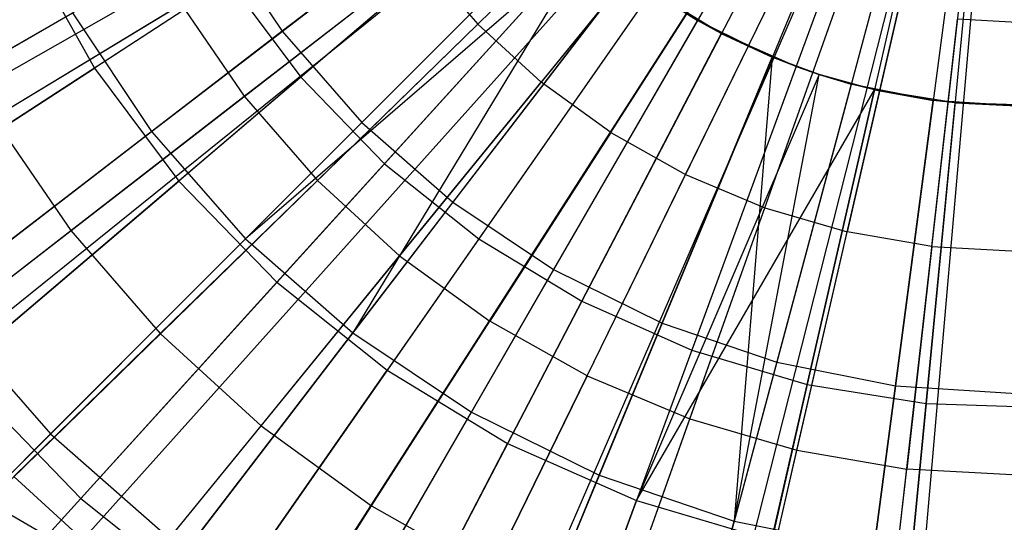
# Model space of a CAD drawing. Extents: x 0.2 to 40.1, y -6.7 to 6.7.
# Tile 491 of 516: x 37.077 to 37.684, y 2.758 to 3.068. Entities that reach past the tile are written whole.
import ezdxf

# ---------------------------------------------------------------- set-up
doc = ezdxf.new("R2010")
doc.units = 0
doc.header["$MEASUREMENT"] = 0
doc.layers.get('0').update_dxf_attribs({"color": 13, "linetype": 'CONTINUOUS'})

# ---------------------------------------------------------------- blocks, each defined once
blk = doc.blocks.new('SNOWBALL_XIV_PM3_STL')
at = {"color": 0}
for p, q in [((36.92148, 2.95139, 17.39542), (37.53572, 3.30083, 17.61196)), ((36.92148, 2.95139, 17.39542), (37.53572, 3.30083, 17.61196)), ((36.93362, 2.93069, 17.39542), (37.53818, 3.29665, 17.61196)), ((36.93362, 2.93069, 17.39542), (37.53818, 3.29665, 17.61196)), ((36.99085, 2.8473, 17.39542), (37.54976, 3.27978, 17.61196)), ((36.99085, 2.8473, 17.39542), (37.54976, 3.27978, 17.61196)), ((37.00171, 2.83355, 17.39542), (37.55195, 3.277, 17.61196)), ((37.00171, 2.83355, 17.39542), (37.55195, 3.277, 17.61196)), ((37.05722, 2.77097, 17.39542), (37.56317, 3.26435, 17.61196)), ((37.05722, 2.77097, 17.39542), (37.56317, 3.26435, 17.61196)), ((37.09981, 2.73011, 17.39542), (37.57179, 3.25609, 17.61196)), ((37.09981, 2.73011, 17.39542), (37.57179, 3.25609, 17.61196)), ((37.13185, 2.70271, 17.39542), (37.57827, 3.25054, 17.61196)), ((37.13185, 2.70271, 17.39542), (37.57827, 3.25054, 17.61196)), ((37.21323, 2.64375, 17.39542), (37.59484, 3.23855, 17.61196)), ((37.21323, 2.64375, 17.39542), (37.59484, 3.23855, 17.61196)), ((37.30193, 2.59381, 17.39542), (37.61266, 3.22852, 17.61196)), ((37.30193, 2.59381, 17.39542), (37.61266, 3.22852, 17.61196)), ((37.33903, 2.57669, 17.39542), (37.62016, 3.22506, 17.61196)), ((37.33903, 2.57669, 17.39542), (37.62016, 3.22506, 17.61196)), ((37.39516, 2.5546, 17.39542), (37.63151, 3.22059, 17.61196)), ((37.39516, 2.5546, 17.39542), (37.63151, 3.22059, 17.61196)), ((37.47397, 2.53069, 17.39542), (37.64745, 3.21576, 17.61196)), ((37.47397, 2.53069, 17.39542), (37.64745, 3.21576, 17.61196)), ((37.49225, 2.52627, 17.39542), (37.65115, 3.21486, 17.61196)), ((37.49225, 2.52627, 17.39542), (37.65115, 3.21486, 17.61196)), ((37.59194, 2.50919, 17.39542), (37.67131, 3.21141, 17.61196)), ((37.59194, 2.50919, 17.39542), (37.67131, 3.21141, 17.61196)), ((37.61453, 2.50693, 17.39542), (37.67587, 3.21095, 17.61196)), ((37.61453, 2.50693, 17.39542), (37.67587, 3.21095, 17.61196)), ((37.35926, 3.0655, 17.55129), (37.46025, 3.16398, 17.5855)), ((37.35926, 3.0655, 17.55129), (37.46025, 3.16398, 17.5855)), ((37.48746, 3.1391, 17.5855), (37.39835, 3.02975, 17.55129)), ((37.48746, 3.1391, 17.5855), (37.39835, 3.02975, 17.55129)), ((37.44125, 2.99868, 17.55129), (37.51732, 3.11748, 17.5855)), ((37.44125, 2.99868, 17.55129), (37.51732, 3.11748, 17.5855)), ((37.21531, 3.02099, 17.50945), (37.3245, 3.10548, 17.55129)), ((37.21531, 3.02099, 17.50945), (37.3245, 3.10548, 17.55129)), ((37.3245, 3.10548, 17.55129), (37.35926, 3.0655, 17.55129)), ((37.3245, 3.10548, 17.55129), (37.35926, 3.0655, 17.55129)), ((37.48743, 2.97271, 17.55129), (37.54945, 3.09941, 17.5855)), ((37.48743, 2.97271, 17.55129), (37.54945, 3.09941, 17.5855)), ((37.53625, 2.95217, 17.55129), (37.58343, 3.08512, 17.5855)), ((37.53625, 2.95217, 17.55129), (37.58343, 3.08512, 17.5855)), ((37.06068, 3.0076, 17.45998), (37.17642, 3.07766, 17.50945)), ((37.06068, 3.0076, 17.45998), (37.17642, 3.07766, 17.50945)), ((37.17642, 3.07766, 17.50945), (37.21531, 3.02099, 17.50945)), ((37.17642, 3.07766, 17.50945), (37.21531, 3.02099, 17.50945)), ((37.61882, 3.07479, 17.5855), (37.58711, 2.93734, 17.55129)), ((37.61882, 3.07479, 17.5855), (37.58711, 2.93734, 17.55129)), ((37.63932, 2.92839, 17.55129), (37.65516, 3.06856, 17.5855)), ((37.63932, 2.92839, 17.55129), (37.65516, 3.06856, 17.5855)), ((37.69197, 3.06652, 17.5855), (37.65516, 3.06856, 17.5855)), ((37.69197, 3.06652, 17.5855), (37.65516, 3.06856, 17.5855)), ((37.26041, 2.96911, 17.50945), (37.35926, 3.0655, 17.55129)), ((37.26041, 2.96911, 17.50945), (37.35926, 3.0655, 17.55129)), ((37.35926, 3.0655, 17.55129), (37.39835, 3.02975, 17.55129)), ((37.35926, 3.0655, 17.55129), (37.39835, 3.02975, 17.55129)), ((37.31113, 2.92272, 17.50945), (37.39835, 3.02975, 17.55129)), ((37.31113, 2.92272, 17.50945), (37.39835, 3.02975, 17.55129)), ((37.44125, 2.99868, 17.55129), (37.39835, 3.02975, 17.55129)), ((37.44125, 2.99868, 17.55129), (37.39835, 3.02975, 17.55129)), ((37.10832, 2.93819, 17.45998), (37.21531, 3.02099, 17.50945)), ((37.10832, 2.93819, 17.45998), (37.21531, 3.02099, 17.50945)), ((37.21531, 3.02099, 17.50945), (37.26041, 2.96911, 17.50945)), ((37.21531, 3.02099, 17.50945), (37.26041, 2.96911, 17.50945)), ((37.06068, 3.0076, 17.45998), (37.10832, 2.93819, 17.45998)), ((37.06068, 3.0076, 17.45998), (37.10832, 2.93819, 17.45998)), ((37.44125, 2.99868, 17.55129), (37.36681, 2.88241, 17.50945)), ((37.44125, 2.99868, 17.55129), (37.36681, 2.88241, 17.50945)), ((37.44125, 2.99868, 17.55129), (37.48743, 2.97271, 17.55129)), ((37.44125, 2.99868, 17.55129), (37.48743, 2.97271, 17.55129)), ((37.16355, 2.87466, 17.45998), (37.26041, 2.96911, 17.50945)), ((37.16355, 2.87466, 17.45998), (37.26041, 2.96911, 17.50945)), ((37.26041, 2.96911, 17.50945), (37.31113, 2.92272, 17.50945)), ((37.26041, 2.96911, 17.50945), (37.31113, 2.92272, 17.50945)), ((37.42672, 2.84872, 17.50945), (37.48743, 2.97271, 17.55129)), ((37.42672, 2.84872, 17.50945), (37.48743, 2.97271, 17.55129)), ((37.48743, 2.97271, 17.55129), (37.53625, 2.95217, 17.55129)), ((37.48743, 2.97271, 17.55129), (37.53625, 2.95217, 17.55129)), ((37.49008, 2.82207, 17.50945), (37.53625, 2.95217, 17.55129)), ((37.49008, 2.82207, 17.50945), (37.53625, 2.95217, 17.55129)), ((37.53625, 2.95217, 17.55129), (37.58711, 2.93734, 17.55129)), ((37.53625, 2.95217, 17.55129), (37.58711, 2.93734, 17.55129)), ((37.00863, 2.86105, 17.40591), (37.10832, 2.93819, 17.45998)), ((37.00863, 2.86105, 17.40591), (37.10832, 2.93819, 17.45998)), ((37.10832, 2.93819, 17.45998), (37.16355, 2.87466, 17.45998)), ((37.10832, 2.93819, 17.45998), (37.16355, 2.87466, 17.45998)), ((37.55607, 2.80281, 17.50945), (37.58711, 2.93734, 17.55129)), ((37.55607, 2.80281, 17.50945), (37.58711, 2.93734, 17.55129)), ((37.63932, 2.92839, 17.55129), (37.58711, 2.93734, 17.55129)), ((37.63932, 2.92839, 17.55129), (37.58711, 2.93734, 17.55129)), ((37.63932, 2.92839, 17.55129), (37.62381, 2.79121, 17.50945)), ((37.63932, 2.92839, 17.55129), (37.62381, 2.79121, 17.50945)), ((37.63932, 2.92839, 17.55129), (37.69221, 2.92546, 17.55129)), ((37.63932, 2.92839, 17.55129), (37.69221, 2.92546, 17.55129)), ((37.22567, 2.81784, 17.45998), (37.31113, 2.92272, 17.50945)), ((37.22567, 2.81784, 17.45998), (37.31113, 2.92272, 17.50945)), ((37.31113, 2.92272, 17.50945), (37.36681, 2.88241, 17.50945)), ((37.31113, 2.92272, 17.50945), (37.36681, 2.88241, 17.50945)), ((37.29386, 2.76848, 17.45998), (37.36681, 2.88241, 17.50945)), ((37.29386, 2.76848, 17.45998), (37.36681, 2.88241, 17.50945)), ((37.42672, 2.84872, 17.50945), (37.36681, 2.88241, 17.50945)), ((37.42672, 2.84872, 17.50945), (37.36681, 2.88241, 17.50945)), ((37.07331, 2.78666, 17.40591), (37.16355, 2.87466, 17.45998)), ((37.07331, 2.78666, 17.40591), (37.16355, 2.87466, 17.45998)), ((37.16355, 2.87466, 17.45998), (37.22567, 2.81784, 17.45998)), ((37.16355, 2.87466, 17.45998), (37.22567, 2.81784, 17.45998)), ((37.42672, 2.84872, 17.50945), (37.36723, 2.7272, 17.45998)), ((37.42672, 2.84872, 17.50945), (37.36723, 2.7272, 17.45998)), ((37.42672, 2.84872, 17.50945), (37.49008, 2.82207, 17.50945)), ((37.42672, 2.84872, 17.50945), (37.49008, 2.82207, 17.50945)), ((37.14605, 2.72013, 17.40591), (37.22567, 2.81784, 17.45998)), ((37.14605, 2.72013, 17.40591), (37.22567, 2.81784, 17.45998)), ((37.22567, 2.81784, 17.45998), (37.29386, 2.76848, 17.45998)), ((37.22567, 2.81784, 17.45998), (37.29386, 2.76848, 17.45998)), ((37.44483, 2.69457, 17.45998), (37.49008, 2.82207, 17.50945)), ((37.44483, 2.69457, 17.45998), (37.49008, 2.82207, 17.50945)), ((37.49008, 2.82207, 17.50945), (37.55607, 2.80281, 17.50945)), ((37.49008, 2.82207, 17.50945), (37.55607, 2.80281, 17.50945)), ((37.52564, 2.67099, 17.45998), (37.55607, 2.80281, 17.50945)), ((37.52564, 2.67099, 17.45998), (37.55607, 2.80281, 17.50945)), ((37.55607, 2.80281, 17.50945), (37.62381, 2.79121, 17.50945)), ((37.55607, 2.80281, 17.50945), (37.62381, 2.79121, 17.50945)), ((37.60862, 2.65677, 17.45998), (37.62381, 2.79121, 17.50945)), ((37.60862, 2.65677, 17.45998), (37.62381, 2.79121, 17.50945)), ((37.69245, 2.7874, 17.50945), (37.62381, 2.79121, 17.50945)), ((37.69245, 2.7874, 17.50945), (37.62381, 2.79121, 17.50945)), ((37.07331, 2.78666, 17.40591), (37.14605, 2.72013, 17.40591)), ((37.07331, 2.78666, 17.40591), (37.14605, 2.72013, 17.40591)), ((37.05722, 2.77097, 17.39542), (37.14605, 2.72013, 17.40591)), ((37.05722, 2.77097, 17.39542), (37.14605, 2.72013, 17.40591)), ((37.2259, 2.66233, 17.40591), (37.29386, 2.76848, 17.45998)), ((37.2259, 2.66233, 17.40591), (37.29386, 2.76848, 17.45998)), ((37.29386, 2.76848, 17.45998), (37.36723, 2.7272, 17.45998)), ((37.29386, 2.76848, 17.45998), (37.36723, 2.7272, 17.45998))]:
    blk.add_line(p, q, dxfattribs=at)
blk = doc.blocks.new('GRUPUJ_1')
at = {"color": 0}
for p, q in [((37.25641, 9.89244, 12.37624), (37.03251, 9.72063, 12.44383)), ((37.25641, 9.89244, 12.37624), (37.03251, 9.72063, 12.44383)), ((37.26291, 9.87875, 12.3231), (37.04398, 9.69237, 12.37717)), ((37.26291, 9.87875, 12.3231), (37.04398, 9.69237, 12.37717)), ((37.28129, 9.86407, 12.37624), (37.08173, 9.66451, 12.44383)), ((37.28129, 9.86407, 12.37624), (37.08173, 9.66451, 12.44383)), ((37.15559, 9.85344, 16.99641), (36.91682, 9.69802, 16.92993)), ((37.15559, 9.85344, 16.99641), (36.91682, 9.69802, 16.92993)), ((37.28894, 9.85187, 12.3231), (37.09565, 9.63903, 12.37717)), ((37.28894, 9.85187, 12.3231), (37.09565, 9.63903, 12.37717)), ((37.30966, 9.83919, 12.37624), (37.13785, 9.61529, 12.44383)), ((37.30966, 9.83919, 12.37624), (37.13785, 9.61529, 12.44383)), ((36.95199, 9.65884, 16.85159), (37.17318, 9.82857, 16.9321)), ((36.95199, 9.65884, 16.85159), (37.17318, 9.82857, 16.9321)), ((37.3182, 9.82854, 12.3231), (37.1537, 9.59273, 12.37717)), ((37.3182, 9.82854, 12.3231), (37.1537, 9.59273, 12.37717)), ((37.34103, 9.81823, 12.37624), (37.19992, 9.57382, 12.44383)), ((37.34103, 9.81823, 12.37624), (37.19992, 9.57382, 12.44383)), ((37.18574, 9.81305, 16.99641), (36.9688, 9.62837, 16.92993)), ((37.18574, 9.81305, 16.99641), (36.9688, 9.62837, 16.92993)), ((37.35019, 9.80915, 12.3231), (37.21721, 9.55423, 12.37717)), ((37.35019, 9.80915, 12.3231), (37.21721, 9.55423, 12.37717)), ((37.37487, 9.80154, 12.37624), (37.26687, 9.5408, 12.44383)), ((37.37487, 9.80154, 12.37624), (37.26687, 9.5408, 12.44383)), ((37.38441, 9.794, 12.3231), (37.28511, 9.52418, 12.37717)), ((37.38441, 9.794, 12.3231), (37.28511, 9.52418, 12.37717)), ((37.00996, 9.59274, 16.85159), (37.20711, 9.78989, 16.9321)), ((37.00996, 9.59274, 16.85159), (37.20711, 9.78989, 16.9321)), ((37.4106, 9.78941, 12.37624), (37.33755, 9.51681, 12.44383)), ((37.4106, 9.78941, 12.37624), (37.33755, 9.51681, 12.44383)), ((36.99104, 9.7827, 12.44383), (36.75583, 9.6469, 12.5461)), ((36.99104, 9.7827, 12.44383), (36.75583, 9.6469, 12.5461)), ((36.99104, 9.7827, 12.44383), (37.03251, 9.72063, 12.44383)), ((36.99104, 9.7827, 12.44383), (37.03251, 9.72063, 12.44383)), ((37.42028, 9.78336, 12.3231), (37.3563, 9.50305, 12.37717)), ((37.42028, 9.78336, 12.3231), (37.3563, 9.50305, 12.37717)), ((37.4476, 9.78205, 12.37624), (37.41076, 9.50224, 12.44383)), ((37.4476, 9.78205, 12.37624), (37.41076, 9.50224, 12.44383)), ((37.22205, 9.77571, 16.9321), (37.00996, 9.59274, 16.85159)), ((37.22205, 9.77571, 16.9321), (37.00996, 9.59274, 16.85159)), ((37.2208, 9.77684, 16.99641), (37.02926, 9.56593, 16.92993)), ((37.2208, 9.77684, 16.99641), (37.02926, 9.56593, 16.92993)), ((37.22205, 9.77571, 16.9321), (37.07606, 9.53477, 16.85159)), ((37.22205, 9.77571, 16.9321), (37.07606, 9.53477, 16.85159)), ((37.45721, 9.77738, 12.3231), (37.42961, 9.4912, 12.37717)), ((37.45721, 9.77738, 12.3231), (37.42961, 9.4912, 12.37717)), ((36.87417, 9.77375, 16.92993), (36.91682, 9.69802, 16.92993)), ((36.87417, 9.77375, 16.92993), (36.91682, 9.69802, 16.92993)), ((36.99957, 9.75189, 12.37717), (36.76605, 9.59988, 12.46637)), ((36.99957, 9.75189, 12.37717), (36.76605, 9.59988, 12.46637)), ((36.99957, 9.75189, 12.37717), (37.04398, 9.69237, 12.37717)), ((36.99957, 9.75189, 12.37717), (37.04398, 9.69237, 12.37717)), ((37.07606, 9.53477, 16.85159), (37.24579, 9.75596, 16.9321)), ((37.07606, 9.53477, 16.85159), (37.24579, 9.75596, 16.9321)), ((37.28858, 9.72738, 16.9321), (37.24579, 9.75596, 16.9321)), ((37.28858, 9.72738, 16.9321), (37.24579, 9.75596, 16.9321)), ((37.26021, 9.74541, 16.99641), (37.09721, 9.51174, 16.92993)), ((37.26021, 9.74541, 16.99641), (37.09721, 9.51174, 16.92993)), ((37.30331, 9.71928, 16.99641), (37.26021, 9.74541, 16.99641)), ((37.26021, 9.74541, 16.99641), (37.28858, 9.72738, 16.9321)), ((37.30331, 9.71928, 16.99641), (37.26021, 9.74541, 16.99641)), ((37.26021, 9.74541, 16.99641), (37.28858, 9.72738, 16.9321)), ((36.67226, 9.59865, 16.73693), (36.90314, 9.73195, 16.85159)), ((36.67226, 9.59865, 16.73693), (36.90314, 9.73195, 16.85159)), ((36.90314, 9.73195, 16.85159), (36.95199, 9.65884, 16.85159)), ((36.90314, 9.73195, 16.85159), (36.95199, 9.65884, 16.85159)), ((37.14917, 9.48592, 16.85159), (37.28858, 9.72738, 16.9321)), ((37.14917, 9.48592, 16.85159), (37.28858, 9.72738, 16.9321)), ((37.33472, 9.70462, 16.9321), (37.28858, 9.72738, 16.9321)), ((37.30331, 9.71928, 16.99641), (37.28858, 9.72738, 16.9321)), ((37.33472, 9.70462, 16.9321), (37.28858, 9.72738, 16.9321)), ((37.30331, 9.71928, 16.99641), (37.28858, 9.72738, 16.9321)), ((37.03251, 9.72063, 12.44383), (36.81704, 9.55529, 12.5461)), ((37.03251, 9.72063, 12.44383), (36.81704, 9.55529, 12.5461)), ((37.03251, 9.72063, 12.44383), (37.08173, 9.66451, 12.44383)), ((37.03251, 9.72063, 12.44383), (37.08173, 9.66451, 12.44383)), ((37.30331, 9.71928, 16.99641), (37.17153, 9.46669, 16.92993)), ((37.30331, 9.71928, 16.99641), (37.17153, 9.46669, 16.92993)), ((37.3494, 9.69888, 16.99641), (37.30331, 9.71928, 16.99641)), ((37.30331, 9.71928, 16.99641), (37.33472, 9.70462, 16.9321)), ((37.30331, 9.71928, 16.99641), (37.33472, 9.70462, 16.9321)), ((37.3494, 9.69888, 16.99641), (37.30331, 9.71928, 16.99641)), ((37.22803, 9.44703, 16.85159), (37.33472, 9.70462, 16.9321)), ((37.22803, 9.44703, 16.85159), (37.33472, 9.70462, 16.9321)), ((37.33472, 9.70462, 16.9321), (37.31128, 9.41877, 16.85159)), ((37.33472, 9.70462, 16.9321), (37.31128, 9.41877, 16.85159)), ((37.3637, 9.69393, 16.9321), (37.33472, 9.70462, 16.9321)), ((37.3494, 9.69888, 16.99641), (37.33472, 9.70462, 16.9321)), ((37.3494, 9.69888, 16.99641), (37.33472, 9.70462, 16.9321)), ((37.3637, 9.69393, 16.9321), (37.33472, 9.70462, 16.9321)), ((36.68676, 9.54827, 16.82873), (36.91682, 9.69802, 16.92993)), ((36.68676, 9.54827, 16.82873), (36.91682, 9.69802, 16.92993)), ((36.91682, 9.69802, 16.92993), (36.9688, 9.62837, 16.92993)), ((36.91682, 9.69802, 16.92993), (36.9688, 9.62837, 16.92993)), ((37.3494, 9.69888, 16.99641), (37.25101, 9.43151, 16.92993)), ((37.3494, 9.69888, 16.99641), (37.25101, 9.43151, 16.92993)), ((37.3637, 9.69393, 16.99641), (37.3494, 9.69888, 16.99641)), ((37.3494, 9.69888, 16.99641), (37.3637, 9.69393, 16.9321)), ((37.3637, 9.69393, 16.99641), (37.3494, 9.69888, 16.99641)), ((37.3494, 9.69888, 16.99641), (37.3637, 9.69393, 16.9321)), ((37.04398, 9.69237, 12.37717), (36.83182, 9.51176, 12.46637)), ((37.04398, 9.69237, 12.37717), (36.83182, 9.51176, 12.46637)), ((37.04398, 9.69237, 12.37717), (37.09565, 9.63903, 12.37717)), ((37.04398, 9.69237, 12.37717), (37.09565, 9.63903, 12.37717)), ((37.3637, 9.69393, 16.99641), (37.25101, 9.43151, 16.92993)), ((37.3637, 9.69393, 16.99641), (37.25101, 9.43151, 16.92993)), ((37.31128, 9.41877, 16.85159), (37.3637, 9.69393, 16.9321)), ((37.31128, 9.41877, 16.85159), (37.3637, 9.69393, 16.9321)), ((37.39772, 9.68454, 16.99641), (37.3637, 9.69393, 16.99641)), ((37.3637, 9.69393, 16.99641), (37.38345, 9.68808, 16.9321)), ((37.39772, 9.68454, 16.99641), (37.3637, 9.69393, 16.99641)), ((37.3637, 9.69393, 16.99641), (37.3637, 9.69393, 16.9321)), ((37.3637, 9.69393, 16.99641), (37.3637, 9.69393, 16.9321)), ((37.3637, 9.69393, 16.99641), (37.38345, 9.68808, 16.9321)), ((37.38345, 9.68808, 16.9321), (37.3637, 9.69393, 16.9321)), ((37.38345, 9.68808, 16.9321), (37.3637, 9.69393, 16.9321)), ((37.25101, 9.43151, 16.92993), (37.39772, 9.68454, 16.99641)), ((37.25101, 9.43151, 16.92993), (37.39772, 9.68454, 16.99641)), ((37.38345, 9.68808, 16.9321), (37.31128, 9.41877, 16.85159)), ((37.38345, 9.68808, 16.9321), (37.31128, 9.41877, 16.85159)), ((37.33433, 9.40678, 16.92993), (37.39772, 9.68454, 16.99641)), ((37.33433, 9.40678, 16.92993), (37.39772, 9.68454, 16.99641)), ((37.43391, 9.67804, 16.9321), (37.38345, 9.68808, 16.9321)), ((37.39772, 9.68454, 16.99641), (37.38345, 9.68808, 16.9321)), ((37.39772, 9.68454, 16.99641), (37.38345, 9.68808, 16.9321)), ((37.43391, 9.67804, 16.9321), (37.38345, 9.68808, 16.9321)), ((37.44748, 9.6765, 16.99641), (37.39772, 9.68454, 16.99641)), ((37.39772, 9.68454, 16.99641), (37.43391, 9.67804, 16.9321)), ((37.44748, 9.6765, 16.99641), (37.39772, 9.68454, 16.99641)), ((37.39772, 9.68454, 16.99641), (37.43391, 9.67804, 16.9321)), ((37.39752, 9.40162, 16.85159), (37.43391, 9.67804, 16.9321)), ((37.39752, 9.40162, 16.85159), (37.43391, 9.67804, 16.9321)), ((37.42012, 9.39291, 16.92993), (37.44748, 9.6765, 16.99641)), ((37.42012, 9.39291, 16.92993), (37.44748, 9.6765, 16.99641)), ((37.48525, 9.67468, 16.9321), (37.43391, 9.67804, 16.9321)), ((37.44748, 9.6765, 16.99641), (37.43391, 9.67804, 16.9321)), ((37.44748, 9.6765, 16.99641), (37.43391, 9.67804, 16.9321)), ((37.48525, 9.67468, 16.9321), (37.43391, 9.67804, 16.9321)), ((37.49786, 9.67488, 16.99641), (37.44748, 9.6765, 16.99641)), ((37.44748, 9.6765, 16.99641), (37.48525, 9.67468, 16.9321)), ((37.44748, 9.6765, 16.99641), (37.48525, 9.67468, 16.9321)), ((37.49786, 9.67488, 16.99641), (37.44748, 9.6765, 16.99641)), ((37.08173, 9.66451, 12.44383), (36.88968, 9.47246, 12.5461)), ((37.08173, 9.66451, 12.44383), (36.88968, 9.47246, 12.5461)), ((37.08173, 9.66451, 12.44383), (37.13785, 9.61529, 12.44383)), ((37.08173, 9.66451, 12.44383), (37.13785, 9.61529, 12.44383)), ((36.74048, 9.49655, 16.73693), (36.95199, 9.65884, 16.85159)), ((36.74048, 9.49655, 16.73693), (36.95199, 9.65884, 16.85159)), ((36.95199, 9.65884, 16.85159), (37.00996, 9.59274, 16.85159)), ((36.95199, 9.65884, 16.85159), (37.00996, 9.59274, 16.85159)), ((37.09565, 9.63903, 12.37717), (36.90832, 9.43277, 12.46637)), ((37.09565, 9.63903, 12.37717), (36.90832, 9.43277, 12.46637)), ((37.09565, 9.63903, 12.37717), (37.1537, 9.59273, 12.37717)), ((37.09565, 9.63903, 12.37717), (37.1537, 9.59273, 12.37717)), ((36.75978, 9.45043, 16.82873), (36.9688, 9.62837, 16.92993)), ((36.75978, 9.45043, 16.82873), (36.9688, 9.62837, 16.92993)), ((36.9688, 9.62837, 16.92993), (37.02926, 9.56593, 16.92993)), ((36.9688, 9.62837, 16.92993), (37.02926, 9.56593, 16.92993)), ((37.13785, 9.61529, 12.44383), (36.97252, 9.39982, 12.5461)), ((37.13785, 9.61529, 12.44383), (36.97252, 9.39982, 12.5461)), ((37.13785, 9.61529, 12.44383), (37.19992, 9.57382, 12.44383)), ((37.13785, 9.61529, 12.44383), (37.19992, 9.57382, 12.44383)), ((36.82145, 9.40423, 16.73693), (37.00996, 9.59274, 16.85159)), ((36.82145, 9.40423, 16.73693), (37.00996, 9.59274, 16.85159)), ((37.1537, 9.59273, 12.37717), (36.9943, 9.36421, 12.46637)), ((37.1537, 9.59273, 12.37717), (36.9943, 9.36421, 12.46637)), ((37.00996, 9.59274, 16.85159), (37.07606, 9.53477, 16.85159)), ((37.00996, 9.59274, 16.85159), (37.07606, 9.53477, 16.85159)), ((37.1537, 9.59273, 12.37717), (37.21721, 9.55423, 12.37717)), ((37.1537, 9.59273, 12.37717), (37.21721, 9.55423, 12.37717)), ((37.19992, 9.57382, 12.44383), (37.06412, 9.33861, 12.5461)), ((37.19992, 9.57382, 12.44383), (37.06412, 9.33861, 12.5461)), ((37.19992, 9.57382, 12.44383), (37.26687, 9.5408, 12.44383)), ((37.19992, 9.57382, 12.44383), (37.26687, 9.5408, 12.44383)), ((36.84471, 9.36273, 16.82873), (37.02926, 9.56593, 16.92993)), ((36.84471, 9.36273, 16.82873), (37.02926, 9.56593, 16.92993)), ((37.02926, 9.56593, 16.92993), (37.09721, 9.51174, 16.92993)), ((37.02926, 9.56593, 16.92993), (37.09721, 9.51174, 16.92993)), ((36.81704, 9.55529, 12.5461), (36.88968, 9.47246, 12.5461)), ((36.81704, 9.55529, 12.5461), (36.88968, 9.47246, 12.5461)), ((37.21721, 9.55423, 12.37717), (37.08833, 9.3072, 12.46637)), ((37.21721, 9.55423, 12.37717), (37.08833, 9.3072, 12.46637)), ((37.21721, 9.55423, 12.37717), (37.28511, 9.52418, 12.37717)), ((37.21721, 9.55423, 12.37717), (37.28511, 9.52418, 12.37717)), ((37.26687, 9.5408, 12.44383), (37.16293, 9.28988, 12.5461)), ((37.26687, 9.5408, 12.44383), (37.16293, 9.28988, 12.5461)), ((37.26687, 9.5408, 12.44383), (37.33755, 9.51681, 12.44383)), ((37.26687, 9.5408, 12.44383), (37.33755, 9.51681, 12.44383)), ((36.91377, 9.32326, 16.73693), (37.07606, 9.53477, 16.85159)), ((36.91377, 9.32326, 16.73693), (37.07606, 9.53477, 16.85159)), ((37.07606, 9.53477, 16.85159), (37.14917, 9.48592, 16.85159)), ((37.07606, 9.53477, 16.85159), (37.14917, 9.48592, 16.85159)), ((37.28511, 9.52418, 12.37717), (37.18888, 9.26269, 12.46637)), ((37.28511, 9.52418, 12.37717), (37.18888, 9.26269, 12.46637)), ((37.28511, 9.52418, 12.37717), (37.3563, 9.50305, 12.37717)), ((37.28511, 9.52418, 12.37717), (37.3563, 9.50305, 12.37717)), ((37.33755, 9.51681, 12.44383), (37.26726, 9.25447, 12.5461)), ((37.33755, 9.51681, 12.44383), (37.26726, 9.25447, 12.5461)), ((37.33755, 9.51681, 12.44383), (37.41076, 9.50224, 12.44383)), ((37.33755, 9.51681, 12.44383), (37.41076, 9.50224, 12.44383)), ((36.83182, 9.51176, 12.46637), (36.90832, 9.43277, 12.46637)), ((36.83182, 9.51176, 12.46637), (36.90832, 9.43277, 12.46637)), ((36.94016, 9.28661, 16.82873), (37.09721, 9.51174, 16.92993)), ((36.94016, 9.28661, 16.82873), (37.09721, 9.51174, 16.92993)), ((37.09721, 9.51174, 16.92993), (37.17153, 9.46669, 16.92993)), ((37.09721, 9.51174, 16.92993), (37.17153, 9.46669, 16.92993)), ((37.3563, 9.50305, 12.37717), (37.2943, 9.2314, 12.46637)), ((37.3563, 9.50305, 12.37717), (37.2943, 9.2314, 12.46637)), ((37.3563, 9.50305, 12.37717), (37.42961, 9.4912, 12.37717)), ((37.3563, 9.50305, 12.37717), (37.42961, 9.4912, 12.37717)), ((37.41076, 9.50224, 12.44383), (37.37532, 9.23297, 12.5461)), ((37.41076, 9.50224, 12.44383), (37.37532, 9.23297, 12.5461)), ((37.41076, 9.50224, 12.44383), (37.48525, 9.49736, 12.44383)), ((37.41076, 9.50224, 12.44383), (37.48525, 9.49736, 12.44383)), ((37.42961, 9.4912, 12.37717), (37.40285, 9.21385, 12.46637)), ((37.42961, 9.4912, 12.37717), (37.40285, 9.21385, 12.46637)), ((37.42961, 9.4912, 12.37717), (37.50383, 9.48881, 12.37717)), ((37.42961, 9.4912, 12.37717), (37.50383, 9.48881, 12.37717)), ((37.01587, 9.25504, 16.73693), (37.14917, 9.48592, 16.85159)), ((37.01587, 9.25504, 16.73693), (37.14917, 9.48592, 16.85159)), ((37.14917, 9.48592, 16.85159), (37.22803, 9.44703, 16.85159)), ((37.14917, 9.48592, 16.85159), (37.22803, 9.44703, 16.85159)), ((36.88968, 9.47246, 12.5461), (36.70815, 9.29093, 12.68143)), ((36.88968, 9.47246, 12.5461), (36.70815, 9.29093, 12.68143)), ((36.88968, 9.47246, 12.5461), (36.97252, 9.39982, 12.5461)), ((36.88968, 9.47246, 12.5461), (36.97252, 9.39982, 12.5461)), ((37.04457, 9.22332, 16.82873), (37.17153, 9.46669, 16.92993)), ((37.04457, 9.22332, 16.82873), (37.17153, 9.46669, 16.92993)), ((37.17153, 9.46669, 16.92993), (37.25101, 9.43151, 16.92993)), ((37.17153, 9.46669, 16.92993), (37.25101, 9.43151, 16.92993)), ((37.126, 9.20073, 16.73693), (37.22803, 9.44703, 16.85159)), ((37.126, 9.20073, 16.73693), (37.22803, 9.44703, 16.85159)), ((37.22803, 9.44703, 16.85159), (37.31128, 9.41877, 16.85159)), ((37.22803, 9.44703, 16.85159), (37.31128, 9.41877, 16.85159)), ((36.90832, 9.43277, 12.46637), (36.72985, 9.23625, 12.58933)), ((36.90832, 9.43277, 12.46637), (36.72985, 9.23625, 12.58933)), ((36.90832, 9.43277, 12.46637), (36.9943, 9.36421, 12.46637)), ((36.90832, 9.43277, 12.46637), (36.9943, 9.36421, 12.46637)), ((37.15621, 9.1739, 16.82873), (37.25101, 9.43151, 16.92993)), ((37.15621, 9.1739, 16.82873), (37.25101, 9.43151, 16.92993)), ((37.25101, 9.43151, 16.92993), (37.33433, 9.40678, 16.92993)), ((37.25101, 9.43151, 16.92993), (37.33433, 9.40678, 16.92993)), ((37.24228, 9.16126, 16.73693), (37.31128, 9.41877, 16.85159)), ((37.24228, 9.16126, 16.73693), (37.31128, 9.41877, 16.85159)), ((37.31128, 9.41877, 16.85159), (37.39752, 9.40162, 16.85159)), ((37.31128, 9.41877, 16.85159), (37.39752, 9.40162, 16.85159))]:
    blk.add_line(p, q, dxfattribs=at)
blk.add_blockref('SNOWBALL_XIV_PM3_STL', (-0.20617, 6.65964, -0.51186), dxfattribs=at)

msp = doc.modelspace()

# ---------------------------------------------------------------- block references
at = {"color": 0}
msp.add_blockref('GRUPUJ_1', (0.20617, -6.65964, 0.51186), dxfattribs=at)

doc.saveas('drawing.dxf')
